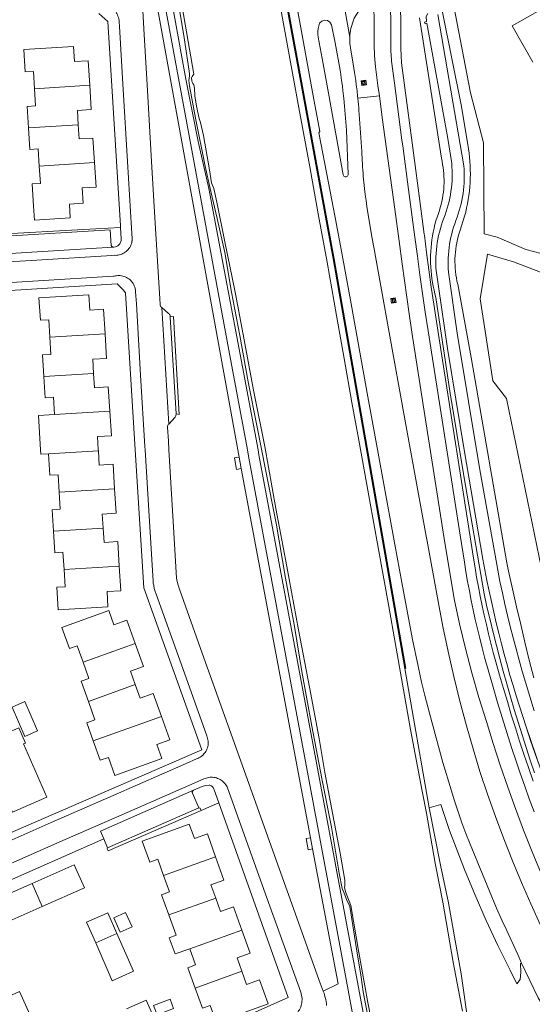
# Model space of a CAD drawing. Header units: metres. Extents: x 89888 to 94270, y 464165 to 468904.
# Tile 328 of 369: x 93298 to 93409, y 467380 to 467593. Entities that reach past the tile are written whole.
import ezdxf

# ---------------------------------------------------------------- set-up
doc = ezdxf.new("R2010")
doc.units = ezdxf.units.M
doc.layers.get('0').update_dxf_attribs({"linetype": 'CONTINUOUS'})
for name, color, linetype, lineweight in [('B_BEBOUWINGSGRENS_0', 251, 'CONTINUOUS', 13), ('B_TUSSENMUUR_0', 251, 'CONTINUOUS', 13), ('G_GRENS_ALGEMEEN_0', 251, 'CONTINUOUS', 13), ('Q_VERKEERSBORD_0', 251, 'CONTINUOUS', 13), ('T_CULTUURGRENS_0', 251, 'CONTINUOUS', 13), ('T_HEK_LIJN_0', 251, 'CONTINUOUS', 13), ('V_GELEIDECONSTRUCTIE_LIJN_0', 251, 'CONTINUOUS', 13), ('V_WEGGRENS_0', 251, 'CONTINUOUS', 13), ('W_WALBESCHERMING_LIJN_0', 251, 'CONTINUOUS', 13), ('W_WATERGRENS_0', 251, 'CONTINUOUS', 13)]:
    doc.layers.add(name, color=color, linetype=linetype, lineweight=lineweight)

# ---------------------------------------------------------------- blocks, each defined once
blk = doc.blocks.new('Q_VERKEERSBORD')
for points in [[(-0.5, 0.5), (0.5, 0.5), (0.5, -0.5), (-0.5, -0.5)], [(-0.37, 0.22), (0.36, 0.22), (0.36, -0.21), (-0.37, -0.21)]]:
    blk.add_lwpolyline(points, close=True)
for points in [[(-0.44, 0.46), (0.44, 0.46, -0.414214), (0.46, 0.44), (0.46, -0.44, -0.414214), (0.44, -0.46), (-0.44, -0.46, -0.414214), (-0.46, -0.44), (-0.46, 0.44), (-0.46, 0.44), (-0.46, 0.45), (-0.46, 0.45), (-0.46, 0.45), (-0.46, 0.45), (-0.46, 0.45), (-0.46, 0.45), (-0.46, 0.46), (-0.46, 0.46), (-0.46, 0.46), (-0.45, 0.46), (-0.45, 0.46), (-0.45, 0.46), (-0.45, 0.46), (-0.45, 0.46), (-0.45, 0.46), (-0.44, 0.46), (-0.44, 0.46)], [(-0.29, 0.16), (0.28, 0.16, -0.414214), (0.3, 0.14), (0.3, -0.13, -0.414214), (0.28, -0.16), (-0.29, -0.16, -0.414214), (-0.31, -0.13), (-0.31, 0.14), (-0.31, 0.14), (-0.31, 0.14), (-0.31, 0.14), (-0.31, 0.15), (-0.31, 0.15), (-0.31, 0.15), (-0.3, 0.15), (-0.3, 0.15), (-0.3, 0.15), (-0.3, 0.16), (-0.3, 0.16), (-0.3, 0.16), (-0.3, 0.16), (-0.29, 0.16), (-0.29, 0.16), (-0.29, 0.16), (-0.29, 0.16), (-0.29, 0.16)]]:
    blk.add_lwpolyline(points, format="xyb")

msp = doc.modelspace()

# ---------------------------------------------------------------- linework, layer by layer
at = {"layer": 'B_BEBOUWINGSGRENS_0'}
for p, q in [((93305.94, 467507.61), (93302.45, 467507.4)), ((93299.23, 467436.36), (93299.67, 467436.51)), ((93301.09, 467406.17), (93291.95, 467402.14)), ((93294.17, 467397.13), (93303.3, 467401.16))]:
    msp.add_line(p, q, dxfattribs=at)
for points in [[(93415.26, 467595.49), (93414.4, 467597), (93405.09, 467591.77), (93409.58, 467583.86)], [(93313.57, 467578.89), (93313.25, 467584.18), (93310.26, 467584), (93310.06, 467587.29), (93299.29, 467586.62), (93299.59, 467581.76), (93301.38, 467581.88), (93301.62, 467578.13)], [(93301.62, 467578.13), (93301.85, 467574.4), (93300.05, 467574.29), (93300.34, 467569.64)], [(93311.1, 467570.34), (93310.91, 467573.41), (93313.9, 467573.6), (93313.57, 467578.89)], [(93300.34, 467569.64), (93300.63, 467565.01), (93302.42, 467565.12), (93302.65, 467561.38)], [(93314.62, 467562.14), (93314.28, 467567.43), (93311.3, 467567.25), (93311.1, 467570.34)], [(93301.39, 467552.68), (93301.58, 467549.69), (93309.35, 467550.18), (93309.16, 467553.18), (93312.15, 467553.37), (93311.95, 467556.66), (93314.95, 467556.85), (93314.62, 467562.14)], [(93302.65, 467561.38), (93302.89, 467557.64), (93301.09, 467557.52), (93301.39, 467552.68)], [(93316.89, 467525.1), (93316.55, 467530.39), (93313.58, 467530.22), (93313.39, 467533.51), (93302.58, 467532.85), (93302.88, 467528.01), (93304.69, 467528.12), (93304.92, 467524.37)], [(93304.92, 467524.37), (93305.15, 467520.64), (93303.34, 467520.53), (93303.63, 467515.88)], [(93314.42, 467516.52), (93314.23, 467519.6), (93317.23, 467519.78), (93316.89, 467525.1)], [(93303.63, 467515.88), (93303.91, 467511.25), (93305.71, 467511.36), (93305.94, 467507.61)], [(93317.93, 467508.32), (93317.6, 467513.61), (93314.61, 467513.43), (93314.42, 467516.52)], [(93302.45, 467507.4), (93302.9, 467500), (93302.96, 467499.02), (93304.66, 467499.12)], [(93315.46, 467499.76), (93315.44, 467500), (93315.27, 467502.84), (93318.26, 467503.03), (93317.93, 467508.32)], [(93304.66, 467499.12), (93304.95, 467494.48), (93306.74, 467494.59), (93306.98, 467490.85)], [(93318.96, 467491.56), (93318.64, 467496.87), (93315.64, 467496.68), (93315.46, 467499.76)], [(93306.98, 467490.85), (93307.21, 467487.11), (93305.41, 467487), (93305.7, 467482.36)], [(93316.49, 467483.01), (93316.3, 467486.08), (93319.29, 467486.26), (93318.96, 467491.56)], [(93305.7, 467482.36), (93305.99, 467477.71), (93307.78, 467477.82), (93308.01, 467474.08)], [(93319.99, 467474.8), (93319.67, 467480.11), (93316.68, 467479.93), (93316.49, 467483.01)], [(93308.01, 467474.08), (93308.24, 467470.34), (93306.45, 467470.23), (93306.75, 467465.38), (93317.53, 467466.04), (93317.32, 467469.31), (93320.32, 467469.49), (93319.99, 467474.8)], [(93317.7, 467465.19), (93307.56, 467461.53), (93309.19, 467456.98), (93310.89, 467457.58), (93312.15, 467454.05)], [(93323.43, 467458.1), (93321.64, 467463.1), (93318.81, 467462.09), (93317.7, 467465.19)], [(93323.45, 467449.17), (93322.41, 467452.08), (93325.23, 467453.09), (93323.43, 467458.1)], [(93312.15, 467454.05), (93313.42, 467450.53), (93311.72, 467449.92), (93313.3, 467445.53)], [(93329.11, 467442.27), (93327.32, 467447.27), (93324.49, 467446.26), (93323.45, 467449.17)], [(93302.27, 467439.19), (93299.49, 467445.53), (93296.74, 467444.33), (93299.53, 467437.98), (93302.27, 467439.19)], [(93313.3, 467445.53), (93314.72, 467441.58), (93312.94, 467440.93), (93314.35, 467436.99)], [(93314.35, 467436.99), (93315.82, 467432.85), (93317.64, 467433.43), (93319.04, 467429.53), (93329.2, 467433.17), (93328.08, 467436.25), (93330.91, 467437.26), (93329.11, 467442.27)], [(93299.67, 467436.51), (93298.23, 467439.83), (93293.7, 467437.85), (93295.13, 467434.57), (93291.8, 467433.12), (93296.88, 467421.55), (93304.27, 467424.79), (93299.23, 467436.36)], [(93340.85, 467411.87), (93339.06, 467416.86), (93336.24, 467415.85), (93335.15, 467418.98), (93324.97, 467415.33), (93326.61, 467410.76), (93328.3, 467411.37), (93329.57, 467407.84)], [(93340.87, 467402.95), (93339.82, 467405.87), (93342.64, 467406.88), (93340.85, 467411.87)], [(93303.3, 467401.16), (93312.44, 467405.18), (93310.23, 467410.19), (93301.09, 467406.17)], [(93329.57, 467407.84), (93330.84, 467404.32), (93329.15, 467403.71), (93330.73, 467399.32)], [(93346.52, 467396.07), (93344.73, 467401.05), (93341.91, 467400.04), (93340.87, 467402.95)], [(93317.32, 467399.71), (93312.89, 467397.76), (93314.87, 467393.26)], [(93319.46, 467395.28), (93317.48, 467399.78), (93317.32, 467399.71)], [(93320.18, 467395.63), (93322.74, 467396.78), (93321.34, 467399.89), (93318.78, 467398.74), (93320.18, 467395.63)], [(93330.73, 467399.32), (93332.3, 467394.95), (93330.8, 467394.41), (93332.07, 467390.88), (93335.26, 467392.03)], [(93346.53, 467387.17), (93345.49, 467390.07), (93348.31, 467391.08), (93346.52, 467396.07)], [(93314.87, 467393.26), (93318.46, 467385.1), (93322.9, 467387.06), (93323.05, 467387.13), (93319.46, 467395.28)], [(93335.26, 467392.03), (93336.52, 467388.51), (93334.83, 467387.9), (93336.41, 467383.52)], [(93336.41, 467383.52), (93337.98, 467379.15), (93339.68, 467379.76), (93341.01, 467376.04), (93352.25, 467380.09), (93350.39, 467385.27), (93347.57, 467384.26), (93346.53, 467387.17)], [(93289.12, 467378.35), (93291.19, 467373.66), (93300.6, 467377.76), (93298.4, 467382.76), (93296.76, 467382.04)], [(93327.42, 467379.77), (93328.18, 467377.73), (93331.76, 467379.05), (93331, 467381.1), (93327.42, 467379.77)], [(93325.09, 467370.83), (93329.25, 467372.66), (93329.39, 467372.72), (93325.81, 467380.87), (93325.66, 467380.8), (93321.53, 467378.99)]]:
    msp.add_lwpolyline(points, dxfattribs=at)
at = {"layer": 'B_TUSSENMUUR_0'}
for p, q in [((93301.62, 467578.13), (93313.57, 467578.89)), ((93300.34, 467569.64), (93311.1, 467570.34)), ((93302.65, 467561.38), (93314.62, 467562.14)), ((93304.92, 467524.37), (93316.89, 467525.1)), ((93303.63, 467515.88), (93314.42, 467516.52)), ((93305.94, 467507.61), (93317.93, 467508.32)), ((93315.46, 467499.76), (93304.66, 467499.12)), ((93318.96, 467491.56), (93306.98, 467490.85)), ((93316.49, 467483.01), (93305.7, 467482.36)), ((93319.99, 467474.8), (93308.01, 467474.08)), ((93312.15, 467454.05), (93323.43, 467458.1)), ((93313.3, 467445.53), (93323.45, 467449.17)), ((93314.35, 467436.99), (93329.11, 467442.27)), ((93340.85, 467411.87), (93329.57, 467407.84)), ((93301.09, 467406.17), (93303.3, 467401.16)), ((93340.87, 467402.95), (93330.73, 467399.32)), ((93346.52, 467396.07), (93335.26, 467392.03)), ((93319.46, 467395.28), (93314.87, 467393.26)), ((93346.53, 467387.17), (93336.41, 467383.52))]:
    msp.add_line(p, q, dxfattribs=at)
at = {"layer": 'G_GRENS_ALGEMEEN_0'}
msp.add_lwpolyline([(93387.13, 467422.51), (93389.55, 467410.08), (93391.32, 467401.98), (93392.59, 467394.58), (93394.01, 467386.6), (93395.71, 467374.88), (93397.37, 467364.59), (93398.74, 467356.46), (93400.38, 467347.41), (93402.41, 467336.08), (93404.6, 467324.9), (93406.36, 467315.56), (93407.89, 467307.27), (93409.23, 467298.99), (93409.42, 467296.95), (93409.32, 467295.99), (93409.1, 467294.96)], dxfattribs=at)
at = {"layer": 'T_CULTUURGRENS_0'}
msp.add_line((93312.21, 467547.69), (93320.24, 467548.12), dxfattribs=at)
for points in [[(93395.88, 467272.54), (93393.06, 467278.03), (93391.01, 467283.39), (93389.25, 467290.52), (93379.33, 467343.51), (93350.24, 467498.91), (93350.04, 467500), (93339.36, 467556.57), (93337.06, 467566.7), (93334.38, 467580.22), (93309.73, 467716.33), (93309.61, 467716.91)], [(93331.93, 467601.73), (93333.93, 467589.67), (93335.21, 467581.42), (93335.16, 467580.9), (93335.02, 467579.9), (93335.16, 467578.74), (93336.46, 467571.73), (93338.58, 467561.35), (93339.83, 467555.89), (93341.2, 467550.03), (93342.85, 467542.65), (93344.32, 467534.08), (93346.06, 467524.74), (93347.9, 467514.68), (93349.83, 467504.9), (93351.65, 467495.72), (93353.98, 467484.14), (93355.99, 467472.2), (93357.91, 467461.78), (93359.55, 467452), (93361.68, 467440.18), (93363.86, 467428.87), (93365.93, 467418.29), (93367.62, 467408.4), (93368.28, 467405.07), (93368.7, 467404.06), (93369.3, 467402.53), (93369.91, 467401.19), (93371.38, 467391.98), (93372.41, 467385.9), (93372.82, 467382.66), (93374.65, 467373.36)], [(93390.01, 467594.72), (93394.07, 467574.65), (93395.49, 467566.03), (93395.64, 467565.12), (93395.77, 467564.21), (93395.87, 467563.29), (93395.95, 467562.38), (93396, 467561.46), (93396.03, 467560.54), (93396.04, 467559.62), (93396.02, 467558.7), (93395.98, 467557.78), (93395.91, 467556.86), (93395.82, 467555.95), (93395.71, 467555.03), (93395.57, 467554.12), (93395.41, 467553.22), (93395.22, 467552.32), (93395.02, 467551.42), (93394.79, 467550.53), (93393.8, 467547.51), (93393.59, 467546.84), (93393.4, 467546.17), (93393.23, 467545.49), (93393.09, 467544.81), (93392.96, 467544.13), (93392.86, 467543.44), (93392.79, 467542.75), (93392.73, 467542.05), (93392.7, 467541.36), (93392.7, 467540.66), (93392.71, 467539.96), (93392.75, 467539.27), (93392.81, 467538.58), (93392.9, 467537.88), (93393.01, 467537.2), (93393.14, 467536.51), (93393.29, 467535.83), (93396.19, 467519.98), (93403.96, 467475.51), (93404.27, 467473.73), (93405.14, 467469.87), (93406.03, 467466.02), (93406.94, 467462.17), (93407.86, 467458.33), (93408.81, 467454.49), (93409.77, 467450.66)]]:
    msp.add_lwpolyline(points, dxfattribs=at)
at = {"layer": 'T_HEK_LIJN_0'}
msp.add_line((93294.06, 467546.64), (93312.21, 467547.69), dxfattribs=at)
msp.add_lwpolyline([(93387.13, 467422.51), (93389.67, 467423.26), (93391.54, 467417.58), (93394.75, 467409.15), (93397.06, 467403.62), (93399.49, 467398.12), (93402.01, 467392.69), (93404.64, 467387.36)], dxfattribs=at)
at = {"layer": 'V_GELEIDECONSTRUCTIE_LIJN_0'}
msp.add_lwpolyline([(93382.03, 467452.69), (93366.51, 467541.34), (93366.44, 467541.7), (93341.45, 467677.62), (93340.59, 467682.34), (93335.33, 467711.47), (93321.89, 467785.56)], dxfattribs=at)
at = {"layer": 'V_WEGGRENS_0'}
for p, q in [((93366.53, 467608.73), (93369.9, 467589.29)), ((93315.56, 467594.39), (93317.51, 467592.71)), ((93376.32, 467576.62), (93376.02, 467578.85)), ((93371.66, 467576.05), (93376.32, 467576.62)), ((93318.61, 467543.86), (93293.99, 467542.35)), ((93329.17, 467530.8), (93330.69, 467505.54)), ((93331.02, 467528.78), (93332.28, 467507.75)), ((93381.87, 467506.61), (93386.48, 467481.32)), ((93323.45, 467500), (93325.28, 467470.15)), ((93345.94, 467498.41), (93346.39, 467495.94)), ((93346.39, 467495.94), (93361.42, 467416.05)), ((93325.28, 467470.15), (93337.85, 467435.05)), ((93337.85, 467435.05), (93291.32, 467414.9)), ((93341.52, 467423.6), (93337.71, 467421.94)), ((93341.52, 467423.6), (93356.57, 467381.44)), ((93317.43, 467413.85), (93337.21, 467422.54)), ((93284.37, 467401.55), (93316.6, 467415.8)), ((93316.6, 467415.8), (93317.43, 467413.85)), ((93361.42, 467416.05), (93361.87, 467413.62)), ((93361.87, 467413.62), (93367.38, 467384.45)), ((93367.38, 467384.45), (93364.16, 467382.81)), ((93372.51, 467367.24), (93369.19, 467385.02)), ((93356.57, 467381.44), (93294.82, 467354.33)), ((93359.48, 467381.91), (93359.3, 467382.61))]:
    msp.add_line(p, q, dxfattribs=at)
for points in [[(93321.43, 467785.48), (93340.41, 467682.28), (93341.27, 467677.61), (93366.32, 467541.33), (93381.85, 467452.68), (93387.13, 467422.51)], [(93347.74, 467500), (93343.73, 467521.58), (93329.75, 467596.79), (93329.26, 467599.06), (93327.3, 467602.78), (93319.34, 467615.46), (93304.45, 467699.22), (93308.78, 467711.2), (93308.83, 467711.72), (93307.93, 467716.62)], [(93362, 467576.6), (93359.89, 467588.14), (93356.43, 467607.14), (93352.94, 467626.3), (93349.12, 467647.39), (93347.34, 467657.21), (93346.64, 467661.14), (93345.89, 467665.07), (93344.53, 467671.62), (93343.27, 467678.2)], [(93321.08, 467608.02), (93322.32, 467607.91), (93327, 467599.96), (93328.21, 467595.97), (93345.65, 467500), (93345.94, 467498.41)], [(93401.96, 467602.71), (93402.2, 467601.18), (93399.9, 467598.66), (93398.02, 467598.7), (93396.36, 467598.66), (93394.78, 467598.52), (93393.51, 467598.04), (93392.79, 467597.33), (93392.4, 467596.37), (93396.06, 467577.25), (93398.89, 467566.45), (93399.05, 467546.75), (93401.81, 467545.98), (93408.02, 467543.36), (93411.38, 467542.45), (93416.95, 467539.87), (93422.05, 467537.61), (93427.18, 467535.07), (93432.08, 467531.63)], [(93379.58, 467579.36), (93379.01, 467583.6), (93378.97, 467584.11), (93378.93, 467584.62), (93378.89, 467585.12), (93378.85, 467585.63), (93378.82, 467586.14), (93378.8, 467592.13), (93378.82, 467592.92), (93378.79, 467593.71), (93378.73, 467594.51), (93378.63, 467595.29), (93378.49, 467596.07), (93378.15, 467597.63), (93378.11, 467597.95), (93378.17, 467598.26), (93378.33, 467598.54), (93378.56, 467598.76), (93378.86, 467598.89), (93379.85, 467599.1), (93380.04, 467599.13)], [(93374.59, 467596.91), (93374.47, 467596.98), (93374.33, 467597.02), (93374.19, 467597.02), (93374.05, 467596.99), (93373.92, 467596.93), (93372.5, 467595.72), (93371.89, 467595), (93371.36, 467594.22), (93370.9, 467593.39), (93370.54, 467592.52), (93370.26, 467591.62), (93370.15, 467591.16), (93370.05, 467590.7), (93369.98, 467590.23), (93369.93, 467589.77), (93369.9, 467589.29)], [(93376.02, 467578.85), (93375.49, 467582.88), (93375.4, 467583.67), (93375.32, 467584.47), (93375.27, 467585.26), (93375.24, 467586.06), (93375.23, 467586.85), (93375.2, 467593.85), (93375.09, 467594.87), (93374.85, 467596.45), (93374.81, 467596.55), (93374.77, 467596.64), (93374.72, 467596.74), (93374.66, 467596.82), (93374.59, 467596.91)], [(93380.62, 467596.56), (93380.76, 467595.75), (93380.85, 467595.08), (93380.91, 467594.41), (93380.96, 467593.74), (93380.99, 467593.07), (93380.99, 467592.4), (93380.98, 467591.72), (93381, 467586.31), (93381.03, 467585.8), (93381.05, 467585.29), (93381.08, 467584.78), (93381.11, 467584.27), (93381.14, 467583.76), (93383.42, 467566.4), (93384.73, 467556.58), (93386.04, 467546.68), (93386.06, 467546.55), (93386.07, 467546.43)], [(93322.73, 467545.12), (93322.75, 467545.24), (93322.76, 467545.37), (93322.77, 467545.49), (93322.77, 467545.62), (93322.77, 467545.74), (93322.66, 467547.98), (93321.79, 467562.36), (93320.85, 467577.93), (93320.04, 467591.59), (93319.96, 467592.61), (93319.93, 467592.91), (93319.87, 467593.22), (93319.79, 467593.52), (93319.69, 467593.81), (93319.57, 467594.09), (93319.44, 467594.37), (93319.28, 467594.64)], [(93329.17, 467530.8), (93329.07, 467530.88), (93328.99, 467530.97), (93328.92, 467531.08), (93328.87, 467531.19), (93328.83, 467531.31), (93328.81, 467531.47), (93328.75, 467532.67), (93327.79, 467549.04), (93326.99, 467562.39), (93326.07, 467577.76), (93325.29, 467591.12), (93325.05, 467595.08)], [(93317.51, 467592.71), (93320.22, 467548.46), (93320.24, 467548.12)], [(93368.43, 467577.75), (93368.32, 467578.63), (93368.2, 467579.51), (93368.07, 467580.39), (93367.94, 467581.27), (93367.81, 467582.14), (93366.74, 467588.06), (93365.92, 467591.98), (93365.6, 467592.52), (93365.07, 467592.87), (93364.44, 467592.96), (93363.84, 467592.77), (93363.37, 467592.33), (93363.19, 467591.74), (93363.07, 467591.13), (93363.01, 467590.51), (93363.02, 467589.88), (93363.1, 467589.27), (93364.14, 467583.48), (93365.29, 467577.18)], [(93409.94, 467430.1), (93409.02, 467432.83), (93408.12, 467435.56), (93407.24, 467438.29), (93406.38, 467441.04), (93405.54, 467443.79), (93404.73, 467446.55), (93403.93, 467449.31), (93403.16, 467452.08), (93402.41, 467454.86), (93401.69, 467457.64), (93400.98, 467460.43), (93400.3, 467463.22), (93399.64, 467466.02), (93399, 467468.82), (93394.59, 467494.33), (93391.57, 467512.7), (93388.58, 467532.93), (93388.36, 467533.74), (93388.17, 467534.56), (93387.99, 467535.38), (93387.84, 467536.21), (93387.71, 467537.04), (93387.61, 467537.88), (93387.52, 467538.71), (93387.47, 467539.55), (93387.43, 467540.4), (93387.42, 467541.24), (93387.43, 467542.08), (93387.46, 467542.92), (93387.52, 467543.76), (93387.6, 467544.6), (93387.71, 467545.43), (93387.83, 467546.27), (93387.99, 467547.09), (93388.16, 467547.92), (93388.35, 467548.73), (93388.57, 467549.55), (93388.81, 467550.35), (93389.12, 467551.14), (93389.33, 467551.78), (93389.53, 467552.43), (93389.7, 467553.08), (93389.86, 467553.73), (93389.99, 467554.39), (93390.1, 467555.06), (93390.19, 467555.72), (93390.26, 467556.39), (93390.31, 467557.07), (93390.34, 467557.74), (93390.34, 467558.41), (93390.32, 467559.09), (93390.28, 467559.76), (93390.22, 467560.43), (93390.14, 467561.1), (93390.03, 467561.76), (93389.91, 467562.42), (93389.76, 467563.08), (93385, 467593.48)], [(93369.9, 467589.29), (93369.89, 467588.82), (93369.9, 467588.35), (93369.93, 467587.88), (93369.98, 467587.41), (93370.05, 467586.95), (93370.79, 467582.54), (93370.93, 467581.65), (93371.07, 467580.77), (93371.19, 467579.88), (93371.31, 467578.99), (93371.43, 467578.1)], [(93379.58, 467579.36), (93381.22, 467567.01), (93381.38, 467565.79)], [(93365.29, 467577.18), (93368.51, 467559.52), (93368.56, 467559.36), (93368.66, 467559.23), (93368.79, 467559.13), (93368.95, 467559.08), (93369.11, 467559.08), (93369.26, 467559.13), (93369.39, 467559.22), (93369.49, 467559.34), (93369.55, 467559.49), (93369.56, 467559.65), (93369.17, 467569.19), (93369.07, 467570.91), (93368.95, 467572.62), (93368.8, 467574.33), (93368.63, 467576.04), (93368.43, 467577.75)], [(93371.43, 467578.1), (93371.48, 467577.69), (93371.52, 467577.28), (93371.57, 467576.87), (93371.61, 467576.46), (93371.66, 467576.05)], [(93368.25, 467542.17), (93367.05, 467548.73), (93365.3, 467557.78), (93363.21, 467568.58), (93363.41, 467568.85), (93362, 467576.6)], [(93371.66, 467576.05), (93371.73, 467575.37), (93371.79, 467574.68), (93371.85, 467574), (93371.9, 467573.32), (93371.96, 467572.63), (93372.1, 467570.62), (93372.24, 467568.6), (93372.38, 467566.59), (93372.51, 467564.57), (93372.63, 467562.56), (93372.66, 467561.88), (93372.7, 467561.21), (93372.74, 467560.53), (93372.79, 467559.86), (93372.84, 467559.19), (93372.96, 467557.87), (93373.09, 467556.55), (93373.25, 467555.24), (93373.43, 467553.92), (93373.62, 467552.61), (93374.67, 467546.08), (93375.09, 467543.82)], [(93380.59, 467545.15), (93379.65, 467552.05), (93376.95, 467571.88), (93376.32, 467576.62)], [(93381.38, 467565.79), (93382.64, 467556.33), (93384, 467545.97)], [(93318.61, 467543.86), (93318.52, 467543.88), (93318.43, 467543.92), (93318.36, 467543.98), (93318.3, 467544.05), (93318.27, 467544.14), (93318.25, 467544.23), (93318.04, 467547.59), (93294.27, 467546.14)], [(93320.24, 467548.12), (93320.38, 467545.67), (93320.39, 467545.48), (93320.37, 467545.29), (93320.33, 467545.09), (93320.27, 467544.91), (93320.19, 467544.73), (93320.09, 467544.57)], [(93322.73, 467545.12), (93322.68, 467544.84), (93322.6, 467544.56), (93322.5, 467544.29), (93322.38, 467544.03), (93322.24, 467543.78), (93322.08, 467543.54), (93321.9, 467543.32), (93321.71, 467543.11), (93321.5, 467542.92), (93321.27, 467542.74), (93321.03, 467542.59), (93320.78, 467542.45), (93320.52, 467542.33), (93320.25, 467542.23)], [(93390.35, 467480.83), (93386.15, 467507.41), (93383.37, 467525.45), (93382.75, 467529.39), (93381.26, 467540.26), (93380.59, 467545.15)], [(93384, 467545.97), (93384.55, 467541.92), (93385.12, 467537.87), (93385.69, 467533.83), (93386.28, 467529.78), (93386.87, 467525.74), (93393.84, 467481.5)], [(93386.07, 467546.43), (93386.55, 467542.68), (93387.05, 467538.94), (93387.57, 467535.2), (93388.12, 467531.47), (93388.69, 467527.73), (93389.28, 467524.01), (93396.71, 467476.52), (93397.05, 467474.46), (93397.4, 467472.4), (93397.78, 467470.35), (93398.18, 467468.3), (93398.6, 467466.25), (93399.04, 467464.21), (93399.5, 467462.17), (93399.99, 467460.14), (93400.49, 467458.11), (93401.01, 467456.09), (93401.56, 467454.07), (93402.37, 467451.21), (93403.2, 467448.35), (93404.05, 467445.5), (93404.91, 467442.65), (93405.79, 467439.81), (93406.69, 467436.97), (93407.61, 467434.15), (93408.6, 467431.22), (93409.62, 467428.31)], [(93320.09, 467544.57), (93319.96, 467544.41), (93319.83, 467544.28), (93319.67, 467544.16), (93319.51, 467544.06), (93319.33, 467543.97), (93319.14, 467543.91), (93318.77, 467543.87), (93318.61, 467543.86)], [(93375.09, 467543.82), (93378.45, 467525.38), (93381.87, 467506.61)], [(93320.25, 467542.23), (93319.99, 467542.16), (93319.72, 467542.11), (93319.45, 467542.08), (93319.18, 467542.07), (93318.91, 467542.08), (93318.4, 467542.04), (93302.14, 467541.05), (93285.96, 467540.06)], [(93379.69, 467479.52), (93377.16, 467493.31), (93373.85, 467511.45), (93370.18, 467531.57), (93368.25, 467542.17)], [(93450.22, 467511.64), (93441.81, 467518.01), (93439.24, 467521.72), (93433.93, 467526.06), (93431.46, 467527.36), (93428.19, 467530.44), (93418.24, 467535.61), (93411.25, 467538.41), (93405.35, 467540.65), (93399.74, 467542.35), (93398.15, 467532.64), (93400.89, 467514.88), (93403.84, 467511.07), (93417.04, 467447.29), (93426.01, 467412.12), (93433.27, 467395.12), (93448.38, 467382.78), (93453.53, 467378.55)], [(93320.45, 467537.65), (93320.19, 467537.68), (93319.93, 467537.69), (93319.67, 467537.68), (93319.41, 467537.66), (93319.15, 467537.61), (93318.9, 467537.55), (93318.66, 467537.55), (93302.39, 467536.58), (93286.26, 467535.57), (93271.92, 467534.69), (93255.36, 467533.68), (93248.3, 467533.23)], [(93320.45, 467537.65), (93320.73, 467537.59), (93321, 467537.52), (93321.27, 467537.42), (93321.53, 467537.3), (93321.78, 467537.16), (93322.02, 467537), (93322.24, 467536.82), (93322.45, 467536.62), (93322.65, 467536.41), (93322.82, 467536.19), (93322.98, 467535.95), (93323.12, 467535.7), (93323.24, 467535.44), (93323.34, 467535.17)], [(93290.39, 467534.13), (93319.52, 467535.89), (93320.79, 467534.58)], [(93320.79, 467534.58), (93321.36, 467533.99), (93323.45, 467500)], [(93327.47, 467470.43), (93327.43, 467470.66), (93327.39, 467470.88), (93327.35, 467471.1), (93327.32, 467471.33), (93327.3, 467471.55), (93326.51, 467484.5), (93325.57, 467500), (93325.53, 467500.71), (93324.61, 467516.17), (93323.69, 467531.56), (93323.51, 467534.19), (93323.49, 467534.39), (93323.47, 467534.59), (93323.44, 467534.79), (93323.39, 467534.98), (93323.34, 467535.17)], [(93331.02, 467528.78), (93331.01, 467528.92), (93330.98, 467529.04), (93330.93, 467529.17), (93330.86, 467529.28), (93330.77, 467529.38), (93330.67, 467529.47), (93329.17, 467530.8)], [(93332.28, 467507.75), (93332.97, 467507.62), (93331.71, 467528.82), (93331.02, 467528.78)], [(93330.69, 467505.54), (93332.06, 467507.03), (93332.21, 467507.37), (93332.28, 467507.75)], [(93332.52, 467471.47), (93332.39, 467472.24), (93331.64, 467484.48), (93330.73, 467500), (93330.61, 467501.92), (93330.42, 467504.83), (93330.42, 467504.96), (93330.44, 467505.09), (93330.48, 467505.22), (93330.53, 467505.34), (93330.6, 467505.45), (93330.69, 467505.54)], [(93345.94, 467498.41), (93344.95, 467498.23), (93345.41, 467495.76), (93346.39, 467495.94)], [(93369.19, 467385.02), (93348, 467498.64), (93347.74, 467500)], [(93386.48, 467481.32), (93386.67, 467480.24), (93389.07, 467467.18), (93390.09, 467461.75), (93391.22, 467456.35), (93392.44, 467450.96), (93393.77, 467445.6), (93395.2, 467440.27), (93396.61, 467435.3), (93398.12, 467430.37), (93399.74, 467425.47), (93401.45, 467420.6), (93403.27, 467415.78), (93405.13, 467411.05), (93407.08, 467406.36), (93409.11, 467401.71), (93411.23, 467397.09), (93413.42, 467392.51)], [(93409.83, 467421.65), (93408.81, 467424.43), (93407.81, 467427.21), (93406.84, 467430), (93405.88, 467432.79), (93404.95, 467435.6), (93403.93, 467438.84), (93402.93, 467442.08), (93401.95, 467445.33), (93400.99, 467448.59), (93400.04, 467451.85), (93399.12, 467455.12), (93398.58, 467457.15), (93398.07, 467459.19), (93397.58, 467461.23), (93397.11, 467463.28), (93396.66, 467465.33), (93396.23, 467467.38), (93395.83, 467469.45), (93395.45, 467471.51), (93395.09, 467473.58), (93394.76, 467475.65), (93393.84, 467481.5)], [(93407.14, 467388.93), (93406.34, 467390.8), (93403.8, 467396.23), (93402.95, 467398.05), (93401.73, 467400.8), (93398.65, 467408.17), (93395.98, 467414.65), (93395.06, 467416.96), (93394.19, 467419.29), (93393.37, 467421.64), (93392.6, 467424.01), (93391.88, 467426.39), (93390.08, 467432.34), (93387.21, 467442.96), (93386.19, 467446.83), (93385.47, 467449.74), (93384.7, 467453.14), (93383.48, 467458.97), (93381.21, 467471.27), (93379.69, 467479.52)], [(93417.45, 467394.31), (93415.37, 467398.95), (93413.35, 467403.6), (93411.37, 467408.28), (93409.44, 467412.98), (93407.56, 467417.7), (93405.8, 467422.34), (93404.12, 467427.01), (93402.51, 467431.71), (93400.98, 467436.43), (93399.52, 467441.17), (93397.89, 467446.41), (93396.38, 467451.69), (93394.98, 467457), (93393.7, 467462.34), (93392.54, 467467.71), (93390.35, 467480.83)], [(93364.16, 467382.81), (93363.28, 467385.17), (93358.06, 467399.69), (93352.88, 467414.23), (93348.02, 467427.81), (93343.49, 467440.48), (93337.97, 467456), (93333.12, 467469.59), (93332.73, 467470.71), (93332.52, 467471.47)], [(93338.86, 467434.97), (93338.98, 467435.24), (93339.08, 467435.52), (93339.15, 467435.8), (93339.21, 467436.09), (93339.24, 467436.38), (93339.24, 467436.67), (93339.22, 467436.96), (93339.18, 467437.25), (93339.12, 467437.54), (93339.03, 467437.82), (93338.93, 467438.07), (93333.38, 467453.68), (93327.98, 467468.73), (93327.76, 467469.34), (93327.69, 467469.56), (93327.63, 467469.78), (93327.57, 467469.99), (93327.52, 467470.21), (93327.47, 467470.43)], [(93338.26, 467434.1), (93338.39, 467434.24), (93338.57, 467434.47), (93338.73, 467434.72), (93338.86, 467434.97)], [(93291.51, 467413.3), (93305.23, 467419.31), (93318.67, 467425.2), (93334.44, 467432.12), (93336.71, 467433.11), (93336.99, 467433.21), (93337.25, 467433.34), (93337.51, 467433.48), (93337.75, 467433.64), (93337.98, 467433.83), (93338.19, 467434.03), (93338.26, 467434.1)], [(93293.32, 467409.06), (93307.09, 467415.12), (93320.53, 467420.98), (93336.18, 467427.85), (93338.3, 467428.76)], [(93338.3, 467428.76), (93338.55, 467428.87), (93338.82, 467428.96), (93339.09, 467429.03), (93339.36, 467429.09), (93339.64, 467429.12), (93339.92, 467429.13), (93340.2, 467429.12), (93340.47, 467429.09), (93340.75, 467429.04), (93341.02, 467428.97)], [(93341.02, 467428.97), (93341.29, 467428.88), (93341.55, 467428.77), (93341.8, 467428.64), (93342.04, 467428.49), (93342.27, 467428.33), (93342.48, 467428.15), (93342.69, 467427.95), (93342.87, 467427.74), (93343.04, 467427.52), (93343.2, 467427.28), (93343.33, 467427.03), (93346.36, 467418.54), (93351.96, 467403.02), (93359.3, 467382.61)], [(93336.07, 467426.33), (93315.89, 467417.47), (93316.6, 467415.8)], [(93337.21, 467422.54), (93335.85, 467425.65), (93335.81, 467425.74), (93335.79, 467425.84), (93335.79, 467425.94), (93335.82, 467426.04), (93335.85, 467426.13), (93335.91, 467426.21), (93335.99, 467426.28), (93336.07, 467426.33)], [(93336.07, 467426.33), (93337.91, 467427.12), (93338.65, 467427.35), (93339.45, 467427.41)], [(93339.45, 467427.41), (93339.62, 467427.38), (93339.78, 467427.32), (93339.94, 467427.24), (93340.08, 467427.14), (93340.21, 467427.02), (93340.32, 467426.88), (93340.41, 467426.73), (93340.48, 467426.57), (93340.53, 467426.41), (93341.52, 467423.6)], [(93317.43, 467413.85), (93317.37, 467413.67), (93317.55, 467413.19), (93337.71, 467421.94)], [(93337.71, 467421.94), (93337.47, 467422.46), (93337.21, 467422.54)], [(93361.42, 467416.05), (93360.44, 467415.86), (93360.88, 467413.44), (93361.87, 467413.62)], [(93404.64, 467387.36), (93406.13, 467384.45), (93406.84, 467385.37), (93406.96, 467386.96), (93406.93, 467388.85), (93407.14, 467388.93)], [(93407.14, 467388.93), (93410.75, 467381.39), (93414.85, 467374.61)], [(93359.48, 467381.91), (93359.54, 467381.59), (93359.57, 467381.28), (93359.58, 467380.96), (93359.56, 467380.64), (93359.53, 467380.32), (93359.47, 467380.01), (93359.38, 467379.7), (93359.28, 467379.4), (93359.15, 467379.1), (93359.01, 467378.82), (93358.84, 467378.55), (93358.66, 467378.29), (93358.45, 467378.04), (93358.23, 467377.81), (93357.99, 467377.6), (93357.74, 467377.4), (93357.48, 467377.22), (93357.2, 467377.06), (93355.23, 467376.15)], [(93364.16, 467382.81), (93364.33, 467382.38), (93364.47, 467381.94), (93364.59, 467381.5), (93364.7, 467381.05), (93364.79, 467380.6), (93364.85, 467380.15), (93364.9, 467379.7)]]:
    msp.add_lwpolyline(points, dxfattribs=at)
at = {"layer": 'W_WALBESCHERMING_LIJN_0'}
for points in [[(93386.82, 467594.42), (93386.46, 467593.78), (93386.55, 467592.7)], [(93409.85, 467443.47), (93408, 467449.69), (93407.29, 467452.09), (93406.61, 467454.49), (93405.95, 467456.9), (93405.31, 467459.31), (93404.69, 467461.73), (93404.09, 467464.16), (93403.52, 467466.59), (93402.97, 467469.03), (93402.45, 467471.47), (93401.79, 467475.14), (93398.09, 467495.68), (93393.21, 467525.26), (93391.29, 467538.46), (93391.25, 467539.21), (93391.22, 467539.97), (93391.22, 467540.73), (93391.24, 467541.49), (93391.28, 467542.25), (93391.35, 467543), (93391.43, 467543.76), (93391.54, 467544.51), (93391.68, 467545.26), (93391.83, 467546), (93392, 467546.74), (93392.2, 467547.47), (93392.41, 467548.2), (93392.65, 467548.92), (93392.91, 467549.64), (93393.18, 467550.34), (93393.42, 467551.06), (93393.64, 467551.78), (93393.85, 467552.5), (93394.03, 467553.23), (93394.19, 467553.97), (93394.33, 467554.71), (93394.45, 467555.46), (93394.54, 467556.21), (93394.62, 467556.96), (93394.67, 467557.71), (93394.7, 467558.46), (93394.71, 467559.22), (93394.7, 467559.97), (93394.67, 467560.72), (93394.62, 467561.47), (93388.99, 467594.22)], [(93386.63, 467592.34), (93391.16, 467567.38), (93391.99, 467561.92), (93392.05, 467561.17), (93392.09, 467560.42), (93392.1, 467559.68), (93392.09, 467558.93), (93392.06, 467558.18), (93392.01, 467557.43), (93391.94, 467556.69), (93391.84, 467555.94), (93391.72, 467555.2), (93391.58, 467554.47), (93391.42, 467553.74), (93391.23, 467553.01), (93391.02, 467552.29), (93390.8, 467551.58), (93390.55, 467550.87), (93390.26, 467550.14), (93390, 467549.39), (93389.76, 467548.64), (93389.54, 467547.88), (93389.34, 467547.12), (93389.17, 467546.35), (93389.01, 467545.58), (93388.88, 467544.8), (93388.77, 467544.02), (93388.68, 467543.23), (93388.62, 467542.44), (93388.57, 467541.66), (93388.55, 467540.87), (93388.56, 467540.08), (93388.58, 467539.29), (93391.1, 467521.92), (93394.7, 467500), (93398.75, 467476.31), (93399.18, 467474.01), (93399.63, 467471.71), (93400.1, 467469.42), (93400.59, 467467.13), (93401.11, 467464.84), (93401.64, 467462.56), (93402.2, 467460.29), (93402.77, 467458.02), (93403.37, 467455.75), (93403.99, 467453.49), (93404.62, 467451.24), (93405.28, 467448.99), (93405.96, 467446.75), (93406.66, 467444.51), (93407.38, 467442.28), (93408.12, 467440.06)], [(93411.31, 467430.75), (93411.14, 467431.22), (93410.11, 467434.16), (93409.1, 467437.11), (93408.12, 467440.06)]]:
    msp.add_lwpolyline(points, dxfattribs=at)
at = {"layer": 'W_WATERGRENS_0'}
msp.add_line((93408.12, 467440.06), (93411.31, 467430.75), dxfattribs=at)
for points in [[(93332.59, 467601.73), (93334.24, 467592.08), (93336.15, 467581.26), (93335.95, 467580.98), (93335.78, 467580.79), (93335.66, 467580.51), (93335.68, 467579.87), (93335.8, 467579.55), (93335.95, 467579.27), (93336.11, 467578.98), (93336.22, 467578.58), (93336.29, 467578.22), (93336.38, 467576.58), (93336.7, 467574.38), (93337.32, 467571.65), (93337.55, 467570.81), (93338.21, 467568.04), (93339.51, 467560.55), (93339.97, 467557.74), (93340.43, 467556.5), (93341.13, 467553.61), (93342.88, 467544.99), (93345.07, 467534.08), (93346.81, 467524.91), (93349.05, 467512.88), (93351.49, 467500.73), (93353.87, 467487.31), (93356.26, 467474.72), (93358.84, 467461.06), (93361.19, 467448.59), (93363.25, 467437.49), (93364.51, 467430.12), (93366.25, 467421.02), (93367.81, 467412.72), (93368.85, 467406.87), (93368.84, 467406.23), (93368.83, 467405.64), (93368.74, 467405.24), (93368.82, 467404.92), (93369.12, 467403.95), (93369.8, 467402.3), (93370.15, 467401.38), (93371.88, 467391.21), (93373.84, 467380.39), (93375.92, 467369.73)], [(93394.34, 467378.51), (93392.3, 467389.09), (93390.07, 467402.06), (93388.41, 467410.53), (93386.5, 467421.35), (93385.56, 467426.12), (93383.1, 467439.47), (93381.15, 467450.48), (93378.38, 467466.11), (93376.07, 467478.86), (93374.19, 467489.23), (93371.84, 467502.06), (93370.36, 467510.23), (93368.71, 467519.77), (93367.01, 467529.07), (93365, 467540.57), (93363.08, 467551.03), (93361.24, 467561.21), (93358.89, 467573.99), (93356.51, 467587.02), (93353.76, 467602.12)], [(93386.55, 467592.7), (93386.12, 467592.52), (93386.25, 467592.19), (93386.63, 467592.34)]]:
    msp.add_lwpolyline(points, dxfattribs=at)

# ---------------------------------------------------------------- block references
at = {"layer": 'Q_VERKEERSBORD_0'}
for p, rotation in [((93372.95, 467579.39), 98), ((93379.36, 467532.3), 100)]:
    msp.add_blockref('Q_VERKEERSBORD', p, dxfattribs=dict(at, rotation=rotation))

doc.saveas('drawing.dxf')
